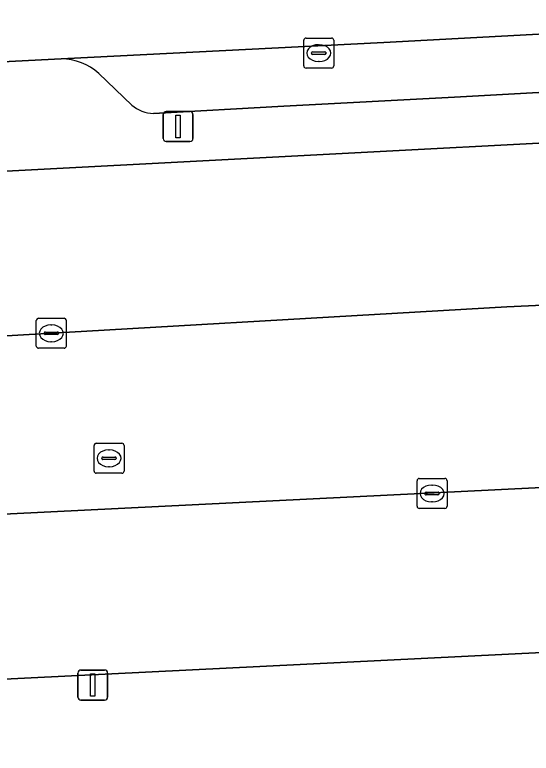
# Model space of a CAD drawing. Extents: x 161084 to 161928, y 385354 to 386522.
# Drawn here: x 161598.43 to 161615.66, y 385428.42 to 385453.05 of the extents above; entities that cross this region are included whole.
import ezdxf

# ---------------------------------------------------------------- set-up
doc = ezdxf.new("R2010")
doc.units = 0
for name, color, linetype in [('IMGEO_Kolk', 7, 'Continuous'), ('IMGEO_Lichtmast', 7, 'Continuous'), ('IMGEO_Parkeervlak_open', 7, 'Continuous'), ('IMGEO_Rijbaan_lokaal_open', 7, 'Continuous'), ('IMGEO_Rioolput', 7, 'Continuous'), ('IMGEO_Voetpad_open', 7, 'Continuous')]:
    doc.layers.add(name, color=color, linetype=linetype)

msp = doc.modelspace()

# ---------------------------------------------------------------- linework, layer by layer
at = {"layer": 'IMGEO_Kolk'}
for p, q in [((161608.069, 385451.347), (161608.069, 385452.199)), ((161608.144, 385452.273), (161608.996, 385452.273)), ((161609.07, 385452.199), (161609.07, 385451.347)), ((161608.557, 385452.053), (161608.582, 385452.053)), ((161608.328, 385451.767), (161608.328, 385451.779)), ((161608.766, 385451.73), (161608.368, 385451.73)), ((161608.371, 385451.816), (161608.769, 385451.816)), ((161608.812, 385451.779), (161608.812, 385451.767)), ((161608.58, 385451.493), (161608.555, 385451.493)), ((161608.996, 385451.273), (161608.144, 385451.273)), ((161599.147, 385442), (161599.147, 385442.852)), ((161599.222, 385442.926), (161600.074, 385442.926)), ((161600.148, 385442.852), (161600.148, 385442)), ((161599.635, 385442.706), (161599.66, 385442.706)), ((161599.406, 385442.42), (161599.406, 385442.432)), ((161599.844, 385442.383), (161599.446, 385442.383)), ((161599.449, 385442.469), (161599.847, 385442.469)), ((161599.89, 385442.432), (161599.89, 385442.42)), ((161599.658, 385442.146), (161599.633, 385442.146)), ((161600.074, 385441.926), (161599.222, 385441.926)), ((161611.848, 385436.658), (161611.848, 385437.51)), ((161611.923, 385437.584), (161612.775, 385437.584)), ((161612.336, 385437.364), (161612.361, 385437.364)), ((161612.849, 385437.51), (161612.849, 385436.658)), ((161612.15, 385437.127), (161612.548, 385437.127)), ((161612.107, 385437.078), (161612.107, 385437.09)), ((161612.545, 385437.041), (161612.147, 385437.041)), ((161612.591, 385437.09), (161612.591, 385437.078)), ((161612.359, 385436.804), (161612.334, 385436.804)), ((161612.775, 385436.584), (161611.923, 385436.584))]:
    msp.add_line(p, q, dxfattribs=at)
for points in [[(161608.069, 385451.347), (161608.069, 385452.199)], [(161608.144, 385452.273), (161608.996, 385452.273)], [(161609.07, 385452.199), (161609.07, 385451.347)], [(161608.996, 385451.273), (161608.144, 385451.273)], [(161599.147, 385442), (161599.147, 385442.852)], [(161599.222, 385442.926), (161600.074, 385442.926)], [(161600.148, 385442.852), (161600.148, 385442)], [(161600.074, 385441.926), (161599.222, 385441.926)], [(161611.848, 385436.658), (161611.848, 385437.51)], [(161611.923, 385437.584), (161612.775, 385437.584)], [(161612.849, 385437.51), (161612.849, 385436.658)], [(161612.775, 385436.584), (161611.923, 385436.584)]]:
    msp.add_lwpolyline(points, dxfattribs=at)
for centre, radius, start, end in [((161608.146, 385452.197), 0.0765, 91.552, 178.448), ((161608.146, 385452.197), 0.0765, 91.552, 178.448), ((161608.994, 385452.197), 0.0765, 1.552, 88.448), ((161608.994, 385452.197), 0.0765, 1.552, 88.448), ((161608.368, 385451.776), 0.0403, 85.8775, 175.7526), ((161608.365, 385451.766), 0.0366, 178.938, 274.7102), ((161608.769, 385451.773), 0.043, 264.8664, 352.4533), ((161608.773, 385451.778), 0.0386, 1.7309, 96.639), ((161608.146, 385451.349), 0.0765, 181.552, 268.448), ((161608.146, 385451.349), 0.0765, 181.552, 268.448), ((161608.994, 385451.349), 0.0765, 271.552, 358.448), ((161608.994, 385451.349), 0.0765, 271.552, 358.448), ((161599.224, 385442.85), 0.0765, 91.552, 178.448), ((161599.224, 385442.85), 0.0765, 91.552, 178.448), ((161600.072, 385442.85), 0.0765, 1.552, 88.448), ((161600.072, 385442.85), 0.0765, 1.552, 88.448), ((161599.446, 385442.429), 0.0403, 85.8775, 175.7526), ((161599.443, 385442.419), 0.0366, 178.938, 274.7102), ((161599.847, 385442.426), 0.043, 264.8664, 352.4533), ((161599.851, 385442.431), 0.0386, 1.7309, 96.639), ((161599.224, 385442.002), 0.0765, 181.552, 268.448), ((161599.224, 385442.002), 0.0765, 181.552, 268.448), ((161600.072, 385442.002), 0.0765, 271.552, 358.448), ((161600.072, 385442.002), 0.0765, 271.552, 358.448), ((161611.925, 385437.508), 0.0765, 91.552, 178.448), ((161611.925, 385437.508), 0.0765, 91.552, 178.448), ((161612.773, 385437.508), 0.0765, 1.552, 88.448), ((161612.773, 385437.508), 0.0765, 1.552, 88.448), ((161612.147, 385437.087), 0.0403, 85.8775, 175.7526), ((161612.552, 385437.089), 0.0386, 1.7309, 96.639), ((161612.144, 385437.077), 0.0366, 178.938, 274.7102), ((161612.548, 385437.084), 0.043, 264.8664, 352.4533), ((161611.925, 385436.66), 0.0765, 181.552, 268.448), ((161611.925, 385436.66), 0.0765, 181.552, 268.448), ((161612.773, 385436.66), 0.0765, 271.552, 358.448), ((161612.773, 385436.66), 0.0765, 271.552, 358.448)]:
    msp.add_arc(centre, radius, start, end, dxfattribs=at)
for centre, major_axis, ratio, start_param, end_param in [((161608.556, 385451.773), (-0.387, 0.002), 0.722429, 4.712389, 7.853982), ((161608.581, 385451.773), (-0.39, 0.002), 0.717154, 1.570796, 4.712389), ((161599.634, 385442.426), (-0.387, 0.002), 0.722429, 4.712389, 7.853982), ((161599.659, 385442.426), (-0.39, 0.002), 0.717154, 1.570796, 4.712389), ((161612.335, 385437.084), (-0.387, 0.002), 0.722429, 4.712389, 7.853982), ((161612.36, 385437.084), (-0.39, 0.002), 0.717154, 1.570796, 4.712389)]:
    msp.add_ellipse(centre, major_axis=major_axis, ratio=ratio, start_param=start_param, end_param=end_param, dxfattribs=at)
at = {"layer": 'IMGEO_Lichtmast'}
for p, q in [((161603.381, 385448.923), (161603.381, 385449.723)), ((161603.381, 385449.723), (161603.381, 385448.923)), ((161603.481, 385449.823), (161604.271, 385449.823)), ((161604.271, 385449.823), (161603.481, 385449.823)), ((161604.371, 385449.723), (161604.371, 385448.923)), ((161604.371, 385448.923), (161604.371, 385449.723)), ((161604.271, 385448.823), (161603.481, 385448.823)), ((161603.481, 385448.823), (161604.271, 385448.823)), ((161600.534, 385430.293), (161600.534, 385431.093)), ((161600.534, 385431.093), (161600.534, 385430.293)), ((161600.634, 385431.193), (161601.424, 385431.193)), ((161601.424, 385431.193), (161600.634, 385431.193)), ((161601.524, 385431.093), (161601.524, 385430.293)), ((161601.524, 385430.293), (161601.524, 385431.093)), ((161601.424, 385430.193), (161600.634, 385430.193)), ((161600.634, 385430.193), (161601.424, 385430.193))]:
    msp.add_line(p, q, dxfattribs=at)
for points in [[(161603.801, 385449.698), (161603.951, 385449.698), (161603.951, 385448.948), (161603.801, 385448.948), (161603.801, 385449.698)], [(161600.954, 385431.068), (161601.104, 385431.068), (161601.104, 385430.318), (161600.954, 385430.318), (161600.954, 385431.068)]]:
    msp.add_lwpolyline(points, dxfattribs=at)
for centre, start, end in [((161603.481, 385449.723), 90, 180), ((161603.481, 385449.723), 90, 180), ((161604.271, 385449.723), 0, 90), ((161604.271, 385449.723), 360, 90), ((161603.481, 385448.923), 180, 270), ((161603.481, 385448.923), 180, 270), ((161604.271, 385448.923), 270, 0), ((161604.271, 385448.923), 270, 0), ((161600.634, 385431.093), 90, 180), ((161600.634, 385431.093), 90, 180), ((161601.424, 385431.093), 0, 90), ((161601.424, 385431.093), 360, 90), ((161600.634, 385430.293), 180, 270), ((161600.634, 385430.293), 180, 270), ((161601.424, 385430.293), 270, 0), ((161601.424, 385430.293), 270, 0)]:
    msp.add_arc(centre, 0.1, start, end, dxfattribs=at)
at = {"layer": 'IMGEO_Parkeervlak_open'}
for points in [[(161627.073, 385453.051), (161621.071, 385452.684), (161610.736, 385452.125), (161599.975, 385451.578)], [(161601.237, 385451.093), (161602.334, 385450.035)], [(161603.053, 385449.759), (161607.399, 385450.003), (161613.095, 385450.3), (161624.129, 385450.918)]]:
    msp.add_lwpolyline(points, dxfattribs=at)
for points in [[(161633.763, 385444.192), (161633.855, 385446.428), (161633.854, 385446.697), (161633.828, 385446.964), (161633.779, 385447.229), (161633.706, 385447.487), (161633.611, 385447.738), (161633.493, 385447.98), (161633.354, 385448.21), (161633.196, 385448.427), (161633.018, 385448.629), (161632.823, 385448.814), (161632.613, 385448.981), (161632.388, 385449.129), (161632.151, 385449.256), (161631.904, 385449.361), (161631.648, 385449.444), (161631.386, 385449.503), (161631.12, 385449.539), (161630.851, 385449.551), (161630.709, 385449.548), (161596.015, 385447.728), (161596.409, 385442.237), (161614.847, 385443.306)], [(161633.515, 385438.155), (161590.642, 385436.026), (161590.893, 385430.537), (161633.288, 385432.635)]]:
    msp.add_lwpolyline(points, close=True, dxfattribs=at)
for centre, radius, start, end in [((161599.971, 385449.682), 1.896, 48.0848, 89.8706), ((161603.098, 385450.952), 1.194, 230.1831, 267.8167)]:
    msp.add_arc(centre, radius, start, end, dxfattribs=at)
at = {"layer": 'IMGEO_Rijbaan_lokaal_open'}
msp.add_lwpolyline([(161575.16, 385450.312), (161579.076, 385450.523), (161584.641, 385450.807), (161584.974, 385450.824), (161589.014, 385451.027), (161597.136, 385451.436), (161599.975, 385451.578), (161610.736, 385452.125), (161621.071, 385452.684), (161627.073, 385453.051)], dxfattribs=at)
msp.add_lwpolyline([(161633.763, 385444.192), (161614.847, 385443.306), (161596.409, 385442.237), (161596.015, 385447.728), (161590.117, 385447.516), (161590.642, 385436.026), (161633.515, 385438.155)], close=True, dxfattribs=at)
at = {"layer": 'IMGEO_Rioolput'}
for p, q in [((161601.072, 385437.831), (161601.072, 385438.683)), ((161601.147, 385438.757), (161601.999, 385438.757)), ((161602.073, 385438.683), (161602.073, 385437.831)), ((161601.56, 385438.537), (161601.585, 385438.537)), ((161601.331, 385438.251), (161601.331, 385438.263)), ((161601.769, 385438.214), (161601.371, 385438.214)), ((161601.374, 385438.3), (161601.772, 385438.3)), ((161601.815, 385438.263), (161601.815, 385438.251)), ((161601.583, 385437.977), (161601.558, 385437.977)), ((161601.999, 385437.757), (161601.147, 385437.757))]:
    msp.add_line(p, q, dxfattribs=at)
for points in [[(161601.072, 385437.831), (161601.072, 385438.683)], [(161601.147, 385438.757), (161601.999, 385438.757)], [(161602.073, 385438.683), (161602.073, 385437.831)], [(161601.999, 385437.757), (161601.147, 385437.757)]]:
    msp.add_lwpolyline(points, dxfattribs=at)
for centre, radius, start, end in [((161601.149, 385438.681), 0.0765, 91.552, 178.448), ((161601.149, 385438.681), 0.0765, 91.552, 178.448), ((161601.997, 385438.681), 0.0765, 1.552, 88.448), ((161601.997, 385438.681), 0.0765, 1.552, 88.448), ((161601.371, 385438.26), 0.0403, 85.8775, 175.7526), ((161601.368, 385438.25), 0.0366, 178.938, 274.7102), ((161601.772, 385438.257), 0.043, 264.8664, 352.4533), ((161601.776, 385438.262), 0.0386, 1.7309, 96.639), ((161601.149, 385437.833), 0.0765, 181.552, 268.448), ((161601.149, 385437.833), 0.0765, 181.552, 268.448), ((161601.997, 385437.833), 0.0765, 271.552, 358.448), ((161601.997, 385437.833), 0.0765, 271.552, 358.448)]:
    msp.add_arc(centre, radius, start, end, dxfattribs=at)
for centre, major_axis, ratio, start_param, end_param in [((161601.559, 385438.257), (-0.387, 0.002), 0.722429, 4.712389, 7.853982), ((161601.584, 385438.257), (-0.39, 0.002), 0.717154, 1.570796, 4.712389)]:
    msp.add_ellipse(centre, major_axis=major_axis, ratio=ratio, start_param=start_param, end_param=end_param, dxfattribs=at)
at = {"layer": 'IMGEO_Voetpad_open'}
for points in [[(161599.975, 385451.578), (161597.136, 385451.436)], [(161602.334, 385450.035), (161601.237, 385451.093)], [(161624.129, 385450.918), (161613.095, 385450.3), (161607.399, 385450.003), (161603.053, 385449.759)], [(161596.015, 385447.728), (161630.709, 385449.548), (161630.851, 385449.551), (161631.12, 385449.539), (161631.386, 385449.503), (161631.648, 385449.444), (161631.904, 385449.361), (161632.151, 385449.256), (161632.388, 385449.129), (161632.613, 385448.981), (161632.823, 385448.814), (161633.018, 385448.629), (161633.196, 385448.427), (161633.354, 385448.21), (161633.493, 385447.98), (161633.611, 385447.738), (161633.706, 385447.487), (161633.779, 385447.229), (161633.828, 385446.964), (161633.854, 385446.697), (161633.855, 385446.428), (161637.517, 385446.293)], [(161633.689, 385424.4), (161633.288, 385432.635), (161590.893, 385430.537)]]:
    msp.add_lwpolyline(points, dxfattribs=at)
for centre, radius, start, end in [((161599.971, 385449.682), 1.896, 48.0848, 89.8706), ((161603.098, 385450.952), 1.194, 230.1831, 267.8167)]:
    msp.add_arc(centre, radius, start, end, dxfattribs=at)

doc.saveas('drawing.dxf')
